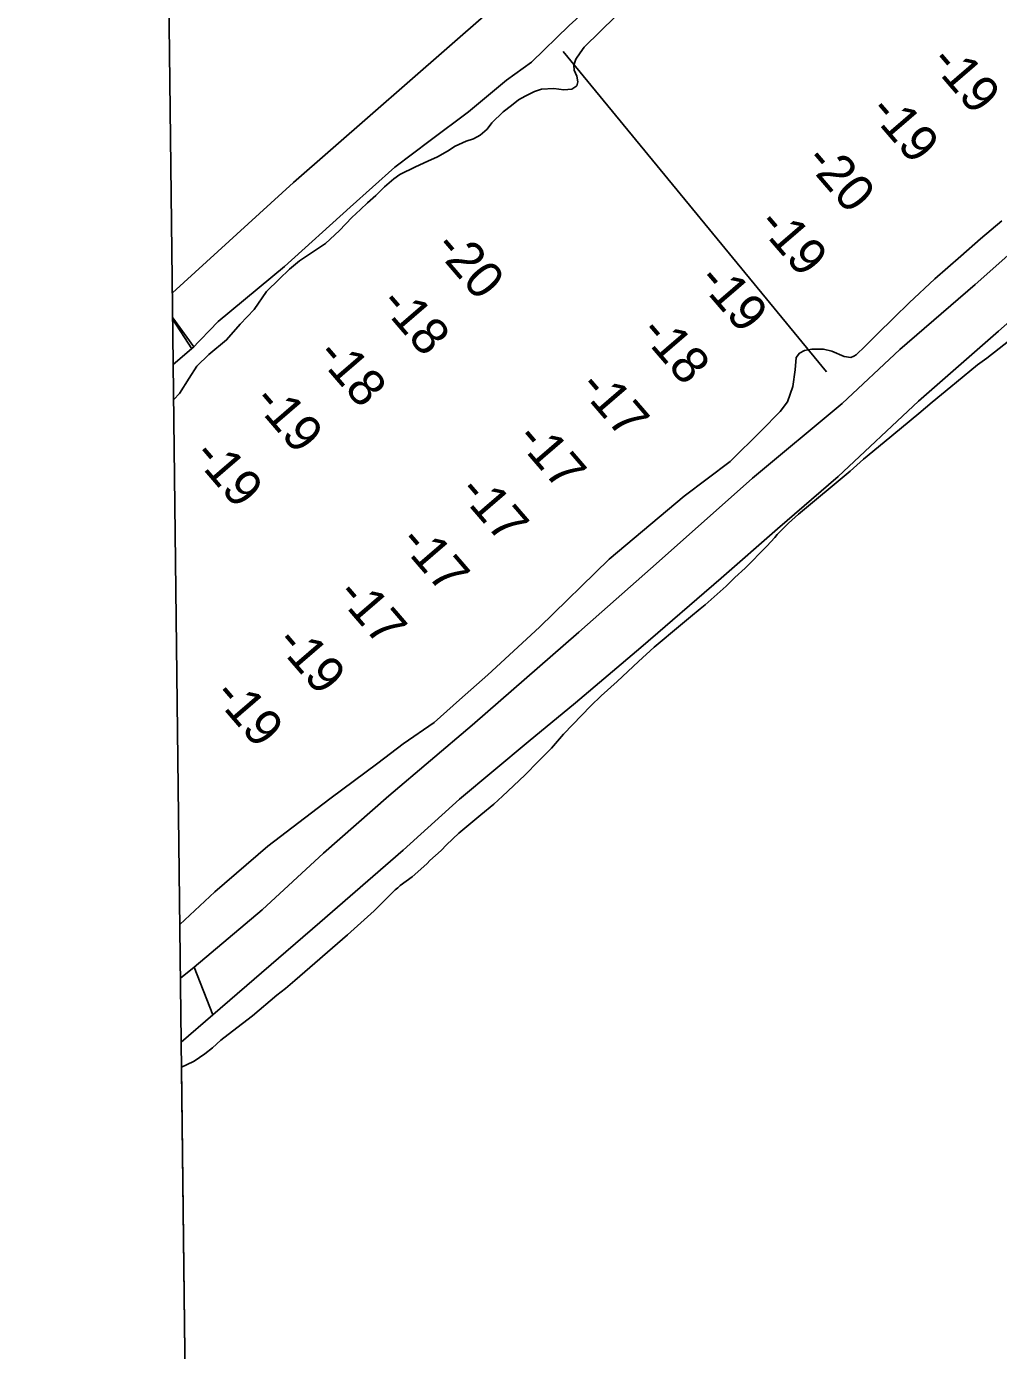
# Model space of a CAD drawing. Extents: x 3704301 to 3742427, y 506229 to 532009.
# Drawn here: x 3708356 to 3709544, y 513390 to 515009 of the extents above; entities that cross this region are included whole.
import ezdxf

# ---------------------------------------------------------------- set-up
doc = ezdxf.new("R2010")
doc.units = 0
for name, color, linetype in [('V-GRID-FRAM', 7, 'Continuous'), ('V-LEVE-TOET', 7, 'Continuous'), ('V-SITE-VEGE', 7, 'Continuous'), ('V-TOPO-SHOR', 7, 'Continuous'), ('V-TOPO-SPOT', 7, 'Continuous'), ('V-UTIL-LINE', 7, 'Continuous')]:
    doc.layers.add(name, color=color, linetype=linetype)

msp = doc.modelspace()

# ---------------------------------------------------------------- linework, layer by layer
at = {"layer": 'V-GRID-FRAM'}
msp.add_lwpolyline([(3708355.7, 529827.8), (3740022.4, 530214.7), (3740252.5, 512033.3), (3708569.9, 511646.2), (3708355.7, 529827.8)], dxfattribs=at)
at = {"layer": 'V-LEVE-TOET'}
for p, q in [((3708534.5, 514653), (3708560.4, 514617.8)), ((3708534.5, 514650.9), (3708558, 514615.3)), ((3708560.9, 513859.1), (3708583.7, 513800.9))]:
    msp.add_line(p, q, dxfattribs=at)
for points in [[(3708534.1, 514683.8), (3708682.3, 514818.5), (3708918.3, 515025), (3709081, 515163.4), (3709255.1, 515312.1), (3709365.9, 515414.9), (3709479.8, 515515.2), (3709503.9, 515539.4), (3709519.4, 515559.1), (3709549.5, 515602.7)], [(3709554.5, 515496.2), (3709502.9, 515436.3), (3709473.6, 515406.7), (3709435.3, 515372.2), (3709376.8, 515320), (3709330.5, 515281.4), (3709249.1, 515213), (3709166.8, 515140.8), (3709099.3, 515083.2), (3709019.3, 515010.5), (3708973.2, 514965.9), (3708942.7, 514943.8), (3708896.3, 514904.8)], [(3708896.3, 514904.8), (3708849.1, 514870), (3708806.2, 514837.5), (3708751.5, 514788.4), (3708671.1, 514715.7), (3708590.2, 514648.6), (3708558, 514615.3)], [(3708560.9, 513859.1), (3708643.7, 513929.4), (3708718.9, 513998.5), (3708798.9, 514068.8), (3708900.8, 514155), (3709031, 514268.9), (3709129.2, 514355.6), (3709243.2, 514456.9), (3709353.2, 514548.5), (3709423.6, 514614.4), (3709515.5, 514693.8), (3709617.5, 514784.2)], [(3709637.8, 514719.6), (3709544, 514637), (3709446.3, 514551.2), (3709348, 514459.3), (3709273.8, 514395.3), (3709204.9, 514334.9), (3709106.7, 514250.1), (3709026.9, 514182.5), (3708969, 514134.5), (3708885.3, 514064.7), (3708816.3, 514002), (3708714.4, 513913.9), (3708583.7, 513800.9)], [(3708535.2, 514596.2), (3708560.4, 514617.8)], [(3708544, 513845.8), (3708560.9, 513859.1)], [(3708583.7, 513800.9), (3708544.9, 513767.6)]]:
    msp.add_lwpolyline(points, dxfattribs=at)
at = {"layer": 'V-SITE-VEGE'}
for p, q in [((3709529.9, 514603.6), (3709581.5, 514644.6)), ((3709492.9, 514574.5), (3709518.5, 514595.5)), ((3709518.5, 514595.5), (3709529.9, 514603.6)), ((3709485.8, 514568.8), (3709492.9, 514574.5)), ((3709463, 514549.9), (3709485.8, 514568.8)), ((3709446.6, 514536), (3709463, 514549.9)), ((3709404.2, 514501.2), (3709446.6, 514536)), ((3709379.1, 514480.2), (3709404.2, 514501.2)), ((3709362.8, 514465.8), (3709379.1, 514480.2)), ((3709299.6, 514413), (3709362.8, 514465.8)), ((3709287.6, 514402.2), (3709299.6, 514413)), ((3709278.9, 514393.5), (3709287.6, 514402.2)), ((3709260.8, 514373.8), (3709270.6, 514384.7)), ((3709270.6, 514384.7), (3709273.4, 514388.3)), ((3709273.4, 514388.3), (3709278.9, 514393.5)), ((3709234.5, 514347), (3709260.8, 514373.8)), ((3709221.9, 514335.7), (3709234.5, 514347)), ((3709211, 514324.9), (3709221.9, 514335.7)), ((3709185.4, 514302.3), (3709211, 514324.9)), ((3709179.4, 514297.2), (3709185.4, 514302.3)), ((3709155.4, 514277.2), (3709167.4, 514287.4)), ((3709167.4, 514287.4), (3709179.4, 514297.2)), ((3709123.3, 514250.5), (3709155.4, 514277.2)), ((3709104.2, 514233), (3709123.3, 514250.5)), ((3709078, 514208.3), (3709104.2, 514233)), ((3709058.3, 514190.9), (3709078, 514208.3)), ((3709045.8, 514178.5), (3709058.3, 514190.9)), ((3709012.4, 514143.9), (3709045.8, 514178.5)), ((3708997.5, 514126.9), (3709012.4, 514143.9)), ((3708981.6, 514110.9), (3708992, 514121.2)), ((3708992, 514121.2), (3708997.5, 514126.9)), ((3708965.2, 514093.9), (3708981.6, 514110.9)), ((3708937.9, 514068.1), (3708965.2, 514093.9)), ((3708911.2, 514045.6), (3708927, 514058.4)), ((3708927, 514058.4), (3708937.9, 514068.1)), ((3708884.5, 514023), (3708911.2, 514045.6)), ((3708869.2, 514008.6), (3708884.5, 514023)), ((3708862.7, 514001.9), (3708869.2, 514008.6)), ((3708849, 513989.6), (3708862.7, 514001.9)), ((3708827.2, 513969.5), (3708834.3, 513975.7)), ((3708834.3, 513975.7), (3708845.7, 513985.9)), ((3708845.7, 513985.9), (3708849, 513989.6)), ((3708809.8, 513956.2), (3708812.5, 513958.8)), ((3708812.5, 513958.8), (3708827.2, 513969.5)), ((3708780.8, 513927.9), (3708806.5, 513953.7)), ((3708806.5, 513953.7), (3708809.8, 513956.2)), ((3708748.1, 513898.6), (3708780.8, 513927.9)), ((3708683.8, 513842.7), (3708748.1, 513898.6)), ((3708662, 513824.7), (3708672.4, 513832.9)), ((3708672.4, 513832.9), (3708683.8, 513842.7)), ((3708632.1, 513799.6), (3708662, 513824.7)), ((3708607.6, 513780.7), (3708632.1, 513799.6)), ((3708593.5, 513770), (3708607.6, 513780.7)), ((3708583.1, 513760.7), (3708593.5, 513770)), ((3708560.9, 513744.4), (3708573.9, 513753)), ((3708573.9, 513753), (3708583.1, 513760.7)), ((3708545.3, 513736.7), (3708551.2, 513739.9)), ((3708552.1, 513159.6), (3708545.3, 513736.7)), ((3708551.2, 513739.9), (3708560.9, 513744.4))]:
    msp.add_line(p, q, dxfattribs=at)
at = {"layer": 'V-TOPO-SHOR'}
for points in [[(3708578.5, 514608.4), (3708600.3, 514626.2), (3708616.8, 514645.3), (3708633.9, 514663.2), (3708649.3, 514685.4), (3708664.5, 514700.4), (3708677.3, 514712.5), (3708689.4, 514722.9), (3708721.4, 514744), (3708738.5, 514760.1), (3708753.7, 514775.7), (3708764.1, 514785.5), (3708772.6, 514793.6), (3708782.9, 514802.8), (3708793.3, 514813.2), (3708804.8, 514823), (3708812.1, 514828.2), (3708831.3, 514837.7), (3708846.3, 514844.5), (3708858.3, 514850.1), (3708870.3, 514856.9), (3708880, 514863.1), (3708893.2, 514869.3), (3708902.2, 514872), (3708910.6, 514876.6), (3708919.1, 514884), (3708924.6, 514891.6), (3708938.6, 514904.9), (3708948.9, 514912.9), (3708957.4, 514919.8), (3708965.3, 514924.3), (3708976.7, 514930), (3708985.6, 514932.7), (3709000.5, 514933.5), (3709012.9, 514932), (3709022.4, 514932.9), (3709028.5, 514936.9), (3709029.8, 514941.6), (3709028.8, 514948.8), (3709025.4, 514956), (3709025, 514961.9), (3709027.5, 514969.6), (3709032.5, 514977.1), (3709037.4, 514984.1), (3709095.3, 515040.7)], [(3709548.4, 514771.7), (3709522.3, 514749.8), (3709498, 514728.5), (3709466.5, 514700.9), (3709434.9, 514671.5), (3709416.6, 514653.6), (3709395.3, 514632.8), (3709381.2, 514618.3), (3709370.3, 514607.9), (3709367.3, 514606.2), (3709363.7, 514604.5), (3709355.4, 514605.9), (3709340.2, 514612.3), (3709330.1, 514614.9), (3709315.9, 514614.7), (3709307, 514613.2), (3709300.9, 514609.8), (3709296.7, 514604.5), (3709295.7, 514589.7), (3709292.8, 514569)], [(3708578.5, 514608.4), (3708564, 514594.2), (3708554.6, 514579.5), (3708542.8, 514560.6), (3708535.7, 514553.1)], [(3709292.8, 514569), (3709286.3, 514550.2), (3709277.1, 514538.6), (3709254, 514514.9), (3709216.2, 514477.4), (3709159.9, 514435), (3709068.3, 514357.9), (3708983.1, 514274.7), (3708919.8, 514216.5), (3708885.2, 514186), (3708854.2, 514158.3), (3708816.2, 514132.1), (3708785.3, 514108.6), (3708726.6, 514065), (3708650.9, 514007.1), (3708586, 513951.3)], [(3708586, 513951.3), (3708543.2, 513911.5)]]:
    msp.add_lwpolyline(points, dxfattribs=at)
at = {"layer": 'V-UTIL-LINE'}
msp.add_line((3709333.9, 514586.9), (3709011.8, 514978.9), dxfattribs=at)

# ---------------------------------------------------------------- texts
at = {"layer": 'V-TOPO-SPOT'}
for s, p in [('-19', (3709458.9, 514965.2)), ('-19', (3709384.2, 514904.8)), ('-20', (3709305.8, 514844.4)), ('-19', (3709247.8, 514766.5)), ('-20', (3708852.5, 514738.2)), ('-19', (3709174.7, 514697.9)), ('-18', (3708786, 514669.6)), ('-18', (3709104, 514634.3)), ('-18', (3708708.6, 514606.6)), ('-17', (3709029.4, 514567.6)), ('-19', (3708631, 514550.4)), ('-17', (3708952.4, 514504.2)), ('-19', (3708557.6, 514483.6)), ('-17', (3708882.1, 514439.6)), ('-17', (3708809.8, 514378.2)), ('-17', (3708733.1, 514313.7)), ('-19', (3708658.6, 514255.2)), ('-19', (3708582.5, 514190.6))]:
    msp.add_text(s, height=45, rotation=310.7207, dxfattribs=at).set_placement(p)

doc.saveas('drawing.dxf')
